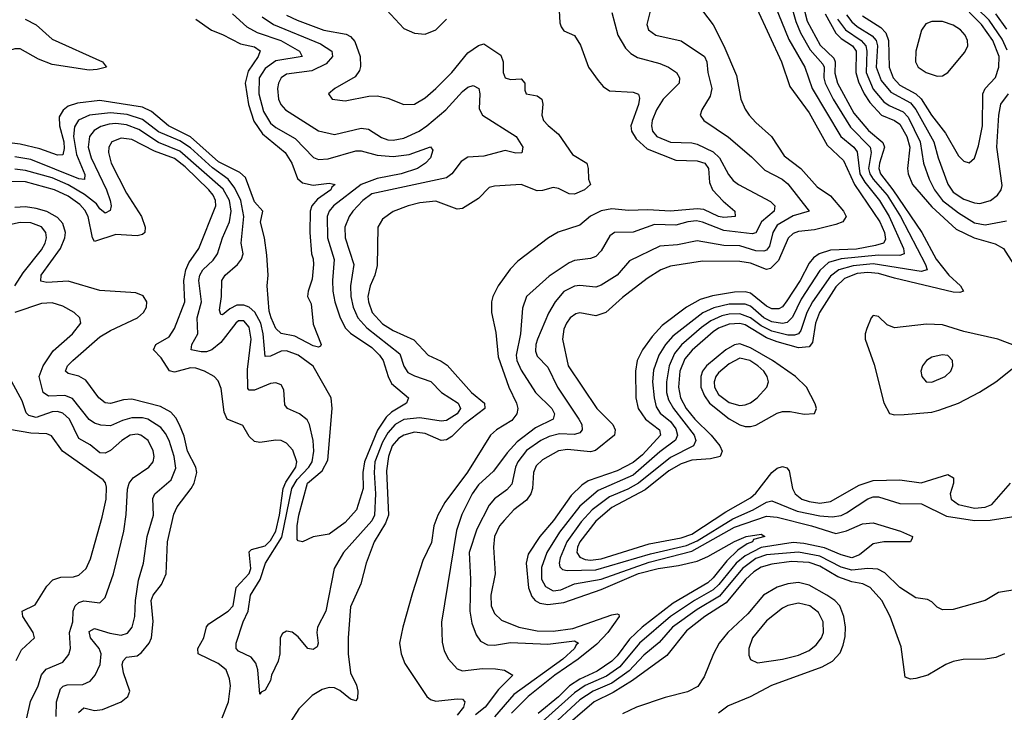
# Model space of a CAD drawing. Header units: inches. Extents: x 884549 to 1028252, y 526810 to 653624.
# Tile 945 of 1056: x 1015149 to 1018842, y 613530 to 616128. Entities that reach past the tile are written whole.
import ezdxf

# ---------------------------------------------------------------- set-up
doc = ezdxf.new("R2010")
doc.units = ezdxf.units.IN
doc.header["$MEASUREMENT"] = 0
doc.layers.add('B0611', color=7, linetype='Continuous')

msp = doc.modelspace()

# ---------------------------------------------------------------- linework, layer by layer
at = {"layer": 'B0611', "color": 5}
for points, elevation in [([(1017995, 616350), (1018060.6, 616120.6), (1018078.3, 616078.3), (1018114.5, 616014.5), (1018161.2, 615961.2), (1018165.9, 615950), (1018165.5, 615910), (1018170.5, 615890), (1018200.7, 615830), (1018264.7, 615724.7), (1018339, 615650), (1018342.7, 615630), (1018332.3, 615570), (1018337.8, 615550), (1018349.9, 615529.9), (1018402.6, 615470), (1018452.4, 615390), (1018546.1, 615210), (1018552.5, 615190), (1018530, 615183.1), (1018350, 615211.5), (1018275.3, 615204.7), (1018221.4, 615190), (1018190, 615166.4), (1018123.1, 615070), (1018102.1, 615030), (1018078.4, 614961.6), (1018070.4, 614949.6), (1018055.3, 614944.7), (1018030, 614945), (1017970, 614959.4), (1017930, 614979.7), (1017890, 615009.6), (1017850, 615024.4), (1017810, 615023.6), (1017783, 615017), (1017741.7, 614998.3), (1017706.6, 614973.4), (1017631.6, 614908.4), (1017604.6, 614875.4), (1017584.6, 614830), (1017574.8, 614770), (1017575.5, 614730), (1017582.6, 614702.6), (1017600.8, 614670), (1017678.9, 614570), (1017685.7, 614550), (1017676.1, 614530), (1017590, 614485.9), (1017470, 614389.6), (1017430, 614367.3), (1017361.3, 614338.7), (1017296.3, 614290), (1017255, 614245), (1017200.8, 614170), (1017176, 614110), (1017172.7, 614090), (1017175.5, 614075.5), (1017185.3, 614065.3), (1017202.4, 614062.4), (1017310, 614064.2), (1017515.1, 614124.9), (1017650, 614155.9), (1017690, 614173.3), (1017823.8, 614256.1), (1017899.9, 614290), (1017950, 614318.6), (1017970, 614323.3), (1018065.2, 614285.2), (1018150, 614266.9), (1018196.5, 614263.5), (1018230, 614268.6), (1018250, 614278), (1018330, 614331.3), (1018350, 614338.8), (1018370, 614338.6), (1018450, 614313.4), (1018531.5, 614311.5), (1018625.8, 614265.8), (1018730, 614250), (1018789, 614251), (1018885.9, 614265.9)], 2760), ([(1018075.5, 616230), (1018102.6, 616122.6), (1018152, 616032), (1018203.3, 615983.3), (1018208.3, 615970), (1018207, 615927), (1018216.1, 615890), (1018277.7, 615777.7), (1018332.2, 615712.2), (1018386.8, 615666.8), (1018393.4, 615650), (1018374, 615590), (1018372, 615570), (1018377.7, 615550), (1018424.7, 615490), (1018532.5, 615330), (1018586.5, 615230), (1018634.1, 615170), (1018678.1, 615130), (1018688.9, 615110), (1018674.9, 615105.1), (1018650, 615106.3), (1018430, 615158.1), (1018370, 615176.4), (1018330, 615180.2), (1018290, 615176), (1018242.3, 615157.7), (1018210, 615126.4), (1018149.1, 615030), (1018133.9, 614990), (1018122.6, 614917.4), (1018110, 614900.5), (1018070, 614897.2), (1017990, 614919), (1017950, 614934.6), (1017870, 614982.8), (1017850, 614988.3), (1017810, 614986.2), (1017770, 614970.6), (1017750, 614957.7), (1017671.6, 614888.4), (1017643.9, 614856.1), (1017625.5, 614810), (1017619.6, 614750), (1017627.3, 614710), (1017648.7, 614670), (1017681.7, 614630), (1017742.8, 614570), (1017774.6, 614530), (1017784.2, 614510), (1017776.9, 614490), (1017739.6, 614480.4), (1017670, 614475.3), (1017630, 614462.5), (1017584.1, 614435.9), (1017495.1, 614364.9), (1017370, 614298.4), (1017310, 614246.6), (1017250.1, 614170), (1017241.1, 614150), (1017239.1, 614130), (1017250, 614112.2), (1017270, 614103.3), (1017290, 614100.8), (1017330, 614106.1), (1017510, 614162.7), (1017630, 614184.9), (1017670, 614198.6), (1017797.3, 614282.7), (1017890, 614334.7), (1017910, 614352.6), (1017970, 614430.1), (1017990, 614446.3), (1018010, 614452.7), (1018026.9, 614446.9), (1018035.7, 614435.7), (1018047.9, 614370), (1018057.8, 614350), (1018082.5, 614330), (1018110, 614320.9), (1018150, 614315.1), (1018190, 614320.7), (1018297.5, 614382.5), (1018350, 614399.2), (1018450, 614402.3), (1018530, 614390.9), (1018630, 614422.3), (1018651.9, 614410), (1018651.5, 614390), (1018638.9, 614350), (1018642.3, 614330), (1018670.2, 614310), (1018730, 614296.4), (1018770, 614300.2), (1018795.9, 614310), (1018865.4, 614390)], 2780), ([(1017170.1, 616210.1), (1017175.4, 616115.4), (1017180.3, 616100.3), (1017190, 616086), (1017230, 616068), (1017251.9, 616031.9), (1017282.5, 615950), (1017319, 615899), (1017336.9, 615876.9), (1017360.7, 615860.7), (1017450, 615855.5), (1017470, 615848.2), (1017473.7, 615833.7), (1017470.1, 615810.1), (1017441.7, 615730), (1017444.2, 615710), (1017460.9, 615680.9), (1017502.9, 615642.9), (1017610, 615600.3), (1017690, 615597.8), (1017718.6, 615590), (1017732.4, 615570), (1017736.9, 615516.9), (1017748.2, 615490), (1017787.3, 615447.3), (1017831.9, 615410), (1017832.4, 615390), (1017790, 615385.4), (1017770, 615389.7), (1017715.5, 615415.5), (1017690, 615418.8), (1017590, 615410.1), (1017505.6, 615414.4), (1017432.2, 615412.2), (1017370, 615418.5), (1017330, 615410.3), (1017290, 615391.2), (1017250, 615357.3), (1017169, 615331), (1017132.9, 615310), (1017017.3, 615222.7), (1016988.2, 615191.8), (1016943.5, 615130), (1016923.2, 615090), (1016918.6, 615070), (1016918.4, 615030), (1016935.2, 614955.2), (1016943.8, 614863.8), (1016983.5, 614750), (1017012.2, 614690), (1017017.4, 614670), (1017014.1, 614650), (1016995.2, 614624.8), (1016937.7, 614590), (1016914.5, 614570), (1016828.7, 614431.3), (1016743.3, 614316.7), (1016717.3, 614270), (1016702.2, 614230), (1016693.3, 614166.7), (1016660.6, 614099.4), (1016622.2, 613977.8), (1016585.4, 613850), (1016573.4, 613790), (1016579.4, 613750), (1016593.7, 613713.7), (1016676.5, 613590), (1016690, 613578.2), (1016710, 613572.7), (1016790, 613581.2), (1016810, 613579.3), (1016818.6, 613570), (1016814.2, 613550), (1016790, 613519.3)], 2620), ([(1017521.3, 616190), (1017500.8, 616110), (1017507.2, 616090), (1017534.9, 616070), (1017630, 616048.9), (1017717.5, 615990), (1017726.1, 615970), (1017729.6, 615930), (1017745.1, 615870), (1017738.7, 615841.3), (1017707.8, 615790), (1017700.9, 615770), (1017714.9, 615750), (1017807.1, 615687.1), (1017893.9, 615613.9), (1017943.8, 615563.8), (1018009.4, 615529.4), (1018030, 615512.5), (1018110.3, 615410), (1018050, 615391.5), (1017990, 615357.2), (1017974.3, 615330), (1017962, 615278), (1017950, 615263.6), (1017940, 615260), (1017910, 615260.5), (1017850, 615280.1), (1017790, 615281.2), (1017690, 615298.5), (1017616.5, 615283.5), (1017550, 615278.4), (1017436.9, 615223.1), (1017390.6, 615169.4), (1017330, 615132.3), (1017310, 615125), (1017250, 615131.2), (1017230, 615128.4), (1017190, 615108.7), (1017156.9, 615070), (1017132.6, 615027.4), (1017090.8, 614930), (1017084.7, 614910), (1017084, 614884), (1017090, 614865.6), (1017130, 614824.4), (1017166.6, 614750), (1017246.5, 614630), (1017257.2, 614610), (1017259, 614590), (1017250, 614578.4), (1017230, 614571.6), (1017174.1, 614574.1), (1017134.8, 614565.2), (1017104.3, 614550), (1017050, 614512.4), (1017017.8, 614470), (1017009.2, 614450), (1016994.7, 614385.3), (1016975.9, 614364.1), (1016929.3, 614330.7), (1016910, 614307), (1016863, 614217), (1016834.8, 614130), (1016839.9, 614030), (1016837.1, 613910), (1016844.5, 613864.5), (1016860.5, 613820.5), (1016877.6, 613797.6), (1016903.3, 613783.3), (1016930, 613781.6), (1016990, 613791.6), (1017130, 613785.5), (1017230, 613798.5), (1017244.6, 613790), (1017236.2, 613783.8), (1017229.6, 613770), (1017186.2, 613730), (1017002.6, 613597.4), (1016930, 613513.7)], 2660), ([(1015947.5, 616150), (1016001.2, 616101.2), (1016039.1, 616079.1), (1016127.8, 616050), (1016198.5, 616010), (1016208.9, 615990), (1016110, 615973.1), (1016070, 615944.4), (1016047.7, 615910), (1016046.3, 615850), (1016063.1, 615783.1), (1016090, 615739.9), (1016110, 615722.8), (1016182.1, 615682.1), (1016250.5, 615610.5), (1016270, 615603.1), (1016305.4, 615605.5), (1016410, 615636.2), (1016430, 615636), (1016490, 615619.4), (1016550, 615614.8), (1016610, 615622), (1016690, 615651.4), (1016698.3, 615638.2), (1016689.5, 615610), (1016670.7, 615589.3), (1016641.4, 615570), (1016580.2, 615550), (1016490, 615531.5), (1016430, 615509.1), (1016326.3, 615430), (1016309.4, 615410), (1016302.6, 615390), (1016303.4, 615310), (1016328.5, 615228.5), (1016321.6, 615150), (1016323.2, 615110), (1016330.9, 615070), (1016350.4, 615010), (1016371, 614971), (1016390, 614951.7), (1016470, 614898.9), (1016498.7, 614870), (1016512.4, 614850), (1016530.4, 614790), (1016543.4, 614763.4), (1016607.6, 614710), (1016600.2, 614690), (1016543.8, 614656.2), (1016522.9, 614637.1), (1016491.6, 614588.4), (1016442.6, 614470), (1016435.4, 614430), (1016436.9, 614370), (1016412.7, 614290), (1016370, 614242.5), (1016310, 614198.7), (1016250, 614187.8), (1016210, 614169.6), (1016192.9, 614172.9), (1016190, 614178), (1016189.9, 614229.9), (1016195.9, 614270), (1016228.4, 614390), (1016283.9, 614436.1), (1016304.7, 614475.3), (1016320.9, 614670), (1016317, 614710), (1016250, 614828.5), (1016193.8, 614870), (1016150, 614885.3), (1016130, 614884.1), (1016090, 614865.4), (1016070, 614864.1), (1016062.6, 614950), (1016053.3, 614990), (1016031.3, 615031.3), (1016010, 615049.7), (1015990, 615057.6), (1015963.4, 615056.6), (1015936.6, 615043.4), (1015910, 615020.3), (1015902.7, 615022.7), (1015898.2, 615038.2), (1015905.9, 615090), (1015906.7, 615150), (1015919.6, 615170), (1015965.7, 615210), (1015980.3, 615230), (1015986.8, 615250), (1015979.2, 615290), (1015989.3, 615390), (1015978.1, 615450), (1015955.8, 615495.8), (1015931.2, 615530), (1015872.5, 615572.5), (1015790, 615647.6), (1015750, 615673.9), (1015670, 615706.8), (1015610, 615753.7), (1015551.7, 615771.7), (1015490, 615778.6), (1015410.3, 615769.7), (1015369.6, 615750.4), (1015353.9, 615726.1), (1015350.3, 615689.7), (1015362, 615622), (1015392.9, 615547.1), (1015391.3, 615528.7), (1015370, 615531.1), (1015190, 615603.2), (1015130, 615613.5)], 2540), ([(1016525.2, 616165.2), (1016590, 616095.2), (1016630, 616076.8), (1016670, 616073.7), (1016710, 616090.2), (1016749.9, 616130)], 2620), ([(1017370, 616154.9), (1017392.8, 616070), (1017420.9, 616020.9), (1017441, 616001), (1017466.2, 615986.2), (1017550, 615962.9), (1017582.3, 615950), (1017613.2, 615930), (1017623.8, 615910), (1017622.6, 615890), (1017562.5, 615830), (1017537.7, 615790), (1017521.8, 615750), (1017519.1, 615730), (1017523.1, 615710), (1017538.9, 615690), (1017590, 615668.2), (1017670, 615665.3), (1017690, 615660.7), (1017750, 615632.6), (1017774.3, 615610), (1017807.7, 615547.7), (1017825.1, 615525.1), (1017844.7, 615510), (1017965.3, 615445.3), (1017981.5, 615430), (1017978.4, 615410), (1017931.1, 615370), (1017910, 615328.7), (1017895.9, 615324.1), (1017790, 615336.9), (1017710, 615368.8), (1017687.1, 615372.9), (1017654.6, 615370), (1017610, 615357.2), (1017530, 615359.1), (1017450, 615330.4), (1017380.5, 615330), (1017362.7, 615317.3), (1017330, 615261.1), (1017310, 615239.3), (1017290, 615232.5), (1017230, 615225.2), (1017210, 615216.3), (1017134.5, 615165.5), (1017050.5, 615089.5), (1017034.3, 615045.7), (1017027.9, 614950), (1017010.8, 614870), (1017013.7, 614850), (1017030, 614813.7), (1017083.8, 614730), (1017144.5, 614670), (1017154.4, 614650), (1017150.1, 614630), (1017083.5, 614596.5), (1017015.3, 614544.7), (1016977.1, 614502.9), (1016926, 614434), (1016870, 614383.4), (1016845.7, 614350), (1016807.4, 614272.6), (1016787.8, 614212.2), (1016731.5, 613868.5), (1016733.5, 613793.5), (1016741.2, 613761.2), (1016757.1, 613730), (1016790, 613693.8), (1016810, 613685.3), (1016884.9, 613695.1), (1016933.7, 613693.7), (1016967.8, 613687.8), (1016998.7, 613670), (1016944.7, 613615.3), (1016894.8, 613550), (1016859, 613521)], 2640), ([(1017710, 616161.3), (1017750, 616108), (1017790.6, 616030), (1017838.1, 615918.1), (1017854.5, 615830), (1017870, 615792.4), (1017885.5, 615770), (1017910, 615742), (1017969.3, 615689.3), (1018016.6, 615616.6), (1018079.6, 615570), (1018140.8, 615500.8), (1018190, 615467.6), (1018238.5, 615410), (1018249.5, 615390), (1018237.1, 615370), (1018210, 615359.4), (1018130, 615339.3), (1018070, 615332.9), (1018050, 615325.4), (1018032.1, 615307.9), (1017995.3, 615224.7), (1017964.9, 615195.1), (1017949.6, 615190.4), (1017890, 615214.5), (1017850, 615220.4), (1017710, 615222.2), (1017590, 615202.9), (1017554.4, 615190), (1017502.7, 615157.3), (1017410, 615086.3), (1017347.6, 615030), (1017310, 615017.6), (1017250, 615028.3), (1017235.5, 615024.5), (1017213.8, 615010), (1017200.1, 614990), (1017190, 614967.3), (1017184.5, 614930), (1017206.3, 614830), (1017313.9, 614670), (1017373.4, 614610), (1017382.5, 614590), (1017380.2, 614570), (1017308.2, 614511.8), (1017290, 614506.9), (1017203.7, 614516.3), (1017170, 614511), (1017110, 614477.3), (1017085.9, 614454.1), (1017075.6, 614430), (1017072, 614370), (1017066.3, 614350), (1017050, 614325.9), (1017002.5, 614290), (1016965.9, 614250), (1016949, 614230), (1016929.5, 614190), (1016925.9, 614150), (1016932.2, 614050), (1016915.9, 613970), (1016917.3, 613930), (1016930, 613900.7), (1016955.7, 613875.7), (1017020.8, 613850), (1017090, 613836.3), (1017150, 613835.1), (1017224.3, 613844.3), (1017370, 613895.9), (1017390, 613899.3), (1017396.6, 613896.6), (1017397.7, 613890), (1017355.2, 613830), (1017314, 613786), (1017243.8, 613730), (1017155.7, 613670), (1017055.6, 613590), (1016993.3, 613526.7)], 2680), ([(1017913.7, 616170), (1018006.3, 615970), (1018037.6, 615877.6), (1018110, 615777.9), (1018177.6, 615657.6), (1018239.5, 615599.5), (1018279.7, 615510), (1018375.8, 615370), (1018392.3, 615330), (1018396.2, 615303.8), (1018389.4, 615290), (1018358.9, 615281.1), (1018287.4, 615267.4), (1018190, 615263.7), (1018147.8, 615250), (1018126, 615234), (1018110, 615215.1), (1018076, 615150), (1018026.7, 615073.3), (1018010, 615050.3), (1017996.6, 615043.4), (1017970, 615042.8), (1017950, 615053.4), (1017890, 615101.6), (1017870, 615107), (1017830, 615105.5), (1017747.3, 615092.7), (1017701.5, 615078.5), (1017649.8, 615050.2), (1017559.3, 614980.7), (1017520.8, 614939.2), (1017485.2, 614890), (1017465.4, 614850), (1017458.8, 614810), (1017460.3, 614710), (1017469.4, 614670), (1017496.7, 614630), (1017549.1, 614590), (1017552, 614570), (1017484.6, 614495.4), (1017450, 614466.9), (1017390, 614436.1), (1017281.1, 614398.9), (1017257.4, 614382.6), (1017216.9, 614343.1), (1017151, 614250), (1017100.1, 614190), (1017056.2, 614123.8), (1017048.3, 614090), (1017057.2, 613997.2), (1017070, 613965.1), (1017082.9, 613950), (1017100, 613940), (1017130, 613934), (1017190, 613941.6), (1017330, 613990.6), (1017470, 614051), (1017543.5, 614070), (1017619.5, 614080.5), (1017690, 614096.7), (1017730, 614114.6), (1017830, 614171.3), (1017874.5, 614190), (1017930, 614198.9), (1017943.6, 614190), (1017901.8, 614178.1), (1017897.5, 614170), (1017877.5, 614162.5), (1017842.1, 614137.9), (1017801.6, 614098.4), (1017750, 614034.1), (1017730, 614016), (1017599.9, 613939.9), (1017484.1, 613850), (1017435.7, 613804.3), (1017390, 613741.5), (1017370, 613721.7), (1017315.4, 613684.6), (1017250, 613654), (1017210.9, 613629.1), (1017170, 613588.7), (1017094, 613526)], 2720), ([(1017981.6, 616181.6), (1018033.6, 616053.6), (1018094.6, 615950), (1018121.1, 615870), (1018228.7, 615690), (1018277.2, 615650), (1018290, 615631.7), (1018300.6, 615550), (1018318.6, 615518.6), (1018374.4, 615450), (1018410.2, 615390.2), (1018463.5, 615270), (1018466.4, 615250), (1018450, 615243.1), (1018370, 615244.7), (1018229.7, 615230.3), (1018183.3, 615216.7), (1018150, 615187.1), (1018080.5, 615079.5), (1018048.3, 615011.7), (1018028.1, 614991.9), (1018010, 614988.7), (1017970, 614995.2), (1017940.8, 615010), (1017890, 615053), (1017870, 615060.7), (1017810, 615060.3), (1017752.9, 615047.1), (1017711.8, 615028.2), (1017599.3, 614940.7), (1017571.3, 614910), (1017546.3, 614870), (1017526.8, 614813.2), (1017522.9, 614770), (1017528.2, 614710), (1017536.3, 614676.3), (1017551.5, 614651.5), (1017590, 614620.6), (1017610, 614593.7), (1017615.9, 614570), (1017608.7, 614551.3), (1017550, 614507.7), (1017450, 614420.2), (1017318.3, 614361.8), (1017250, 614303.7), (1017174, 614206), (1017126.1, 614130), (1017106.3, 614073.7), (1017106.7, 614030), (1017121.8, 614001.8), (1017150, 613986.4), (1017178.5, 613990), (1017230, 614011.7), (1017330, 614029.8), (1017510, 614093.3), (1017670, 614134.5), (1017830, 614224.1), (1017950, 614265.7), (1017990, 614262.5), (1018118.4, 614230), (1018210, 614201), (1018250, 614210.5), (1018310, 614236.7), (1018350, 614240.3), (1018452.4, 614210), (1018497.3, 614190), (1018496.3, 614183.7), (1018490.1, 614169.9), (1018390, 614169.1), (1018350, 614162.1), (1018299.5, 614120.5), (1018270, 614110), (1018230, 614120.7), (1018167.3, 614147.3), (1018090, 614163.9), (1018050, 614167), (1017930, 614148.9), (1017870, 614117.5), (1017836.5, 614090), (1017770.9, 614009.1), (1017750.6, 613990), (1017679.9, 613950), (1017589.8, 613890), (1017473.7, 613790), (1017399.5, 613700.5), (1017350, 613666.4), (1017269.7, 613630.3), (1017230, 613603.8), (1017110, 613495.4)], 2740), ([(1018169.9, 616149.9), (1018210, 616076.5), (1018230, 616057.7), (1018272.8, 616030), (1018286.3, 616010), (1018284.7, 615930), (1018295, 615895), (1018316.9, 615850), (1018337.7, 615817.7), (1018382.2, 615770), (1018430.2, 615750.2), (1018450, 615736.1), (1018476, 615690), (1018488.3, 615650), (1018479.4, 615570), (1018481.7, 615550), (1018498.1, 615510), (1018570, 615425.7), (1018662.1, 615342.1), (1018729.4, 615309.4), (1018807.4, 615287.4), (1018838.8, 615270), (1018905.5, 615165.5)], 2820), ([(1018310, 616142), (1018378.6, 616098.6), (1018398.3, 616078.3), (1018408, 616050), (1018409.8, 615950), (1018425.4, 615910), (1018450, 615881.8), (1018510, 615850), (1018530.8, 615830.8), (1018569.2, 615770), (1018621.7, 615701.7), (1018670, 615616.8), (1018690, 615597.2), (1018710, 615591.4), (1018730, 615608.5), (1018745.1, 615654.9), (1018760.6, 615730), (1018762.1, 615850), (1018770.4, 615870), (1018809.2, 615910.8), (1018821.5, 615950), (1018822.9, 615990), (1018798.7, 616050), (1018757.1, 616110), (1018710, 616155.6)], 2880), ([(1018853.4, 616013.4), (1018834, 616054), (1018785.8, 616125.8), (1018740.2, 616170)], 2860), ([(1018852.2, 616092.2), (1018810.2, 616150.2)], 2840), ([(1015169.4, 616129.4), (1015210, 616108.4), (1015270, 616054.3), (1015459, 615970), (1015474.9, 615950), (1015439.2, 615940.8), (1015410, 615938.9), (1015270, 615960.2), (1015219.6, 615979.6), (1015150, 616017.8), (1015130, 616018.5), (1015110, 616012.4), (1015070, 615990.6), (1015050, 615986.7), (1015030, 615988.6), (1015010, 615997.2), (1014990, 615997.6), (1014930, 615980.1), (1014870, 615978.9), (1014818.4, 615998.4), (1014690, 616073.7), (1014654.5, 616090), (1014490, 616135.4)], 2480), ([(1015810, 616130.2), (1015867.9, 616087.9), (1015910, 616071.6), (1015976.5, 616036.5), (1016030, 616025.7), (1016050.8, 616010.8), (1016042.9, 615990), (1016005.4, 615934.6), (1015994.5, 615890), (1016006.6, 615810), (1016026.7, 615746.7), (1016059.9, 615699.9), (1016145, 615630), (1016170.1, 615590), (1016191.5, 615531.5), (1016210, 615515.5), (1016250, 615507.1), (1016310, 615514.7), (1016332.3, 615510), (1016319.9, 615500.1), (1016316.1, 615490), (1016265.4, 615454.6), (1016244.5, 615430), (1016238, 615410), (1016237.6, 615330), (1016243.1, 615250), (1016250, 615231), (1016250.7, 615209.3), (1016245.4, 615154.6), (1016230.8, 615110), (1016229, 615090), (1016241.6, 615061.6), (1016250, 614986), (1016279.5, 614910), (1016276.9, 614903.1), (1016270, 614899.6), (1016250, 614904.7), (1016180.6, 614940.6), (1016130, 614951.4), (1016110, 614969.9), (1016091.7, 615010), (1016085, 615035), (1016077.6, 615130), (1016081, 615170), (1016075.7, 615244.3), (1016067.3, 615310), (1016051.5, 615368.5), (1016060.7, 615410), (1016030, 615444.9), (1015995.4, 615535.4), (1015975, 615555), (1015895, 615595), (1015790, 615687.8), (1015706.5, 615730), (1015643.4, 615783.4), (1015610, 615799.7), (1015450, 615824.3), (1015365, 615815), (1015330, 615803.5), (1015311.4, 615788.6), (1015297.2, 615762.8), (1015297.9, 615730), (1015314.3, 615670), (1015315.3, 615644.7), (1015310, 615621), (1015290, 615619.1), (1015223.8, 615643.8), (1015150, 615660.6), (1015070, 615670.3)], 2520), ([(1016058.5, 616138.5), (1016101.4, 616110), (1016276.7, 616036.7), (1016319.8, 616010), (1016322.8, 615990), (1016298.2, 615961.8), (1016244.6, 615935.4), (1016150, 615923.4), (1016129.5, 615910), (1016119.6, 615890), (1016116.2, 615870), (1016119.6, 615830), (1016128.4, 615810), (1016145.6, 615790), (1016270, 615710.6), (1016330, 615696.9), (1016430, 615721.2), (1016456.9, 615716.9), (1016505.8, 615685.8), (1016530, 615677.4), (1016550, 615675.6), (1016590, 615683.2), (1016646.8, 615710), (1016675.8, 615730), (1016747, 615790), (1016810, 615857.8), (1016830, 615874.7), (1016850, 615880.7), (1016870.9, 615870), (1016875, 615850), (1016872.8, 615792.8), (1016885, 615770), (1017011.1, 615690), (1017035.6, 615650), (1017032.1, 615627.9), (1017010, 615627.5), (1016970, 615636.5), (1016890, 615616.3), (1016830, 615612), (1016804.5, 615595.5), (1016770, 615549.8), (1016750, 615534), (1016470, 615474.2), (1016435.6, 615450), (1016398.8, 615410), (1016385, 615390), (1016368.8, 615350), (1016370.1, 615310), (1016402.4, 615210), (1016389.2, 615130), (1016390.4, 615090), (1016399.1, 615050), (1016417.5, 615010), (1016451.5, 614971.5), (1016574.2, 614874.2), (1016590, 614828.1), (1016605.2, 614805.2), (1016630, 614791.8), (1016691.3, 614771.3), (1016731.5, 614730), (1016793.8, 614690), (1016802.9, 614670), (1016790.1, 614650), (1016750, 614624.3), (1016730, 614621.9), (1016650, 614635.2), (1016590, 614628.2), (1016557.6, 614610), (1016530, 614578.9), (1016510, 614543.5), (1016481.4, 614470), (1016478, 614430), (1016483.2, 614350), (1016479.2, 614270), (1016470, 614247.9), (1016363.8, 614130), (1016328.5, 614070), (1016297.1, 613910), (1016265.6, 613850), (1016263, 613830), (1016268, 613790), (1016264.2, 613775.8), (1016250, 613766), (1016230, 613769), (1016193.3, 613813.3), (1016170.7, 613830.7), (1016150, 613834.3), (1016134.2, 613825.8), (1016125.4, 613810), (1016124.2, 613750), (1016118.5, 613721.5), (1016093.4, 613670), (1016090, 613649.2), (1016070, 613613.2), (1016054.4, 613605.6), (1016050, 613598), (1016041.6, 613690), (1016034.3, 613714.3), (1016017.6, 613737.6), (1015970, 613759.4), (1015961, 613770), (1015961.3, 613790), (1015987.5, 613870), (1016005.7, 613910), (1016014.2, 613970), (1016051.4, 614028.6), (1016071, 614090), (1016132.4, 614187.6), (1016169.3, 614370), (1016190, 614403.2), (1016233.7, 614450), (1016245.9, 614470), (1016251.9, 614510), (1016249.6, 614549.6), (1016236.4, 614610), (1016227.6, 614627.6), (1016198.7, 614650), (1016152.8, 614670), (1016143.1, 614683.1), (1016139.9, 614739.9), (1016130, 614758.4), (1016110, 614766.3), (1016090, 614763), (1016030, 614738.8), (1016010, 614738.4), (1016004.7, 614744.7), (1016003.7, 614816.3), (1016016.5, 614930), (1016010, 614974.8), (1015990, 614998.9), (1015970, 614998.7), (1015959.9, 614990), (1015902.7, 614917.3), (1015870, 614889.6), (1015850, 614882.4), (1015830, 614882.2), (1015792.2, 614890), (1015795, 614910), (1015816.9, 614950), (1015814.9, 615010), (1015830.6, 615070), (1015820.6, 615150), (1015824, 615170), (1015835.8, 615190), (1015874.5, 615225.6), (1015890.2, 615249.8), (1015909.9, 615310), (1015936.3, 615370), (1015942.5, 615410), (1015936, 615450), (1015911.6, 615491.6), (1015750, 615635.1), (1015670, 615667.1), (1015596.3, 615716.3), (1015550, 615733.2), (1015510, 615738), (1015484.3, 615735.7), (1015452.9, 615727.1), (1015427.7, 615712.3), (1015410.6, 615689.4), (1015405.4, 615650), (1015416.4, 615610), (1015474.7, 615490), (1015488.3, 615450), (1015491.8, 615430), (1015487.8, 615412.2), (1015470, 615401.8), (1015450, 615418.5), (1015436.9, 615436.9), (1015392.2, 615472.2), (1015330, 615507.9), (1015270, 615534.3), (1015170, 615562.4), (1015130, 615567.7)], 2560), ([(1016150, 616144.6), (1016190, 616126.1), (1016290, 616088.9), (1016373.7, 616073.7), (1016390, 616064), (1016406.3, 616046.3), (1016426.2, 615990), (1016427.5, 615952.5), (1016423.5, 615936.5), (1016406.6, 615913.4), (1016330.5, 615870), (1016307.7, 615850), (1016321, 615830), (1016370, 615822.8), (1016458.8, 615841.2), (1016490, 615842.3), (1016530, 615833.5), (1016590, 615809.3), (1016630, 615810.8), (1016670, 615834.2), (1016710, 615869.6), (1016770, 615929.6), (1016830, 616002.9), (1016870, 616030.6), (1016890, 616036.6), (1016954.2, 615994.2), (1016963, 615970), (1016962.5, 615930), (1016969.6, 615909.6), (1016990, 615903.9), (1017030, 615905.8), (1017044.2, 615890), (1017043.8, 615863.8), (1017048.7, 615850), (1017090, 615841.6), (1017108, 615830), (1017111, 615811), (1017107.7, 615770), (1017114.3, 615750), (1017130.6, 615730.6), (1017170, 615698), (1017222.6, 615622.6), (1017275.9, 615590), (1017281.7, 615570), (1017282.4, 615530), (1017290.3, 615510), (1017267.5, 615490), (1017230, 615473.7), (1017210, 615474.5), (1017170, 615495.2), (1017150, 615498.8), (1017110, 615486.7), (1017090, 615485.5), (1017030, 615509.9), (1016930, 615503.2), (1016910, 615498.4), (1016870, 615457.4), (1016810, 615419.6), (1016790, 615416.7), (1016710, 615447.6), (1016650, 615441.2), (1016605.5, 615430), (1016550, 615408), (1016510, 615379.6), (1016492, 615350), (1016490, 615206), (1016481.5, 615170), (1016463.7, 615130), (1016455.2, 615090), (1016456.9, 615070), (1016471.3, 615030), (1016510, 614987.5), (1016550, 614961.5), (1016627.6, 614927.6), (1016681, 614870), (1016730, 614847.7), (1016752.4, 614832.4), (1016843.4, 614730), (1016892.3, 614690), (1016893.9, 614670), (1016815.2, 614610), (1016770, 614564.8), (1016750, 614551.5), (1016730, 614549.1), (1016670, 614575.6), (1016630, 614580.8), (1016590, 614570.2), (1016570, 614556.8), (1016546.3, 614530), (1016532.8, 614490), (1016524.7, 614435.3), (1016531.7, 614270), (1016520.5, 614239.5), (1016478.7, 614170), (1016448.2, 614090), (1016428.2, 614011.8), (1016390, 613926), (1016381, 613810), (1016381, 613750), (1016390, 613678), (1016412.2, 613632.2), (1016417.4, 613610), (1016416.2, 613583.8), (1016410, 613573.3), (1016390, 613579.6), (1016350, 613612.1), (1016330, 613621.8), (1016310, 613623.9), (1016283.8, 613616.2), (1016246.3, 613593.7), (1016196.4, 613543.6), (1016133.9, 613446.1)], 2580), ([(1018216.7, 616130), (1018246.2, 616090), (1018305.5, 616050), (1018322.5, 616030), (1018326.7, 616010), (1018324, 615930), (1018350, 615866.9), (1018390, 615820.1), (1018410, 615806.1), (1018462.5, 615782.5), (1018481.5, 615761.5), (1018526.7, 615670), (1018539.6, 615590), (1018560.9, 615530), (1018579.9, 615490), (1018610.7, 615450), (1018670, 615402.8), (1018730, 615365.7), (1018770, 615358), (1018850, 615373.7)], 2840), ([(1018250, 616146.4), (1018270, 616119.5), (1018290, 616101.8), (1018346.6, 616066.6), (1018361.2, 616050), (1018366.4, 616030), (1018361.7, 615950), (1018380.2, 615900.2), (1018416.4, 615856.4), (1018490, 615815.7), (1018510, 615791.2), (1018577.8, 615670), (1018594, 615610), (1018630, 615511.1), (1018650, 615481), (1018690, 615454), (1018730, 615440.3), (1018750, 615438), (1018790, 615449), (1018817.3, 615470), (1018830.4, 615489.6), (1018833.8, 615506.2), (1018814.2, 615650), (1018821.9, 615770), (1018829.4, 615810.6), (1018857.8, 615850)], 2860), ([(1015908, 613510), (1015931.5, 613570), (1015939.5, 613630), (1015935.8, 613655.8), (1015922.8, 613690), (1015893.9, 613713.9), (1015818, 613750), (1015816.6, 613770), (1015840.1, 613810), (1015849.5, 613850.5), (1015857.8, 613862.2), (1015930.5, 613910), (1015949.3, 613930), (1015961.1, 613998.9), (1016010, 614051.1), (1016015.5, 614070), (1016010, 614131.8), (1016018.6, 614141.4), (1016070, 614155.1), (1016090, 614174.9), (1016110, 614209.4), (1016123.6, 614270), (1016137.6, 614370), (1016146.8, 614393.2), (1016184.2, 614450), (1016188.9, 614470), (1016173, 614513), (1016150, 614539.1), (1016130, 614549.2), (1016110, 614551.1), (1016050, 614542), (1016030, 614545.7), (1016010, 614564.4), (1015985.7, 614605.7), (1015927.5, 614630), (1015915.6, 614655.6), (1015904.2, 614744.3), (1015892.9, 614772.9), (1015878, 614790), (1015842.4, 614810), (1015810, 614821.1), (1015790, 614822.2), (1015730, 614806.2), (1015710.5, 614810.5), (1015679.2, 614859.3), (1015650.5, 614890), (1015659.8, 614910), (1015710, 614938.4), (1015730, 614970.1), (1015768.4, 615070), (1015765, 615150), (1015772.1, 615190), (1015783.6, 615216.4), (1015821.3, 615270), (1015884.2, 615430), (1015882.7, 615450), (1015874.1, 615470), (1015858.3, 615490), (1015770, 615576), (1015730, 615606.5), (1015654.4, 615634.4), (1015570, 615677.8), (1015530, 615683.1), (1015494.3, 615670), (1015483.1, 615650), (1015481.8, 615630), (1015492.4, 615590), (1015550, 615477.3), (1015606.2, 615390), (1015619.8, 615350), (1015618, 615330), (1015610, 615322), (1015590, 615317), (1015510, 615322.7), (1015430, 615295.8), (1015421.7, 615310), (1015405.9, 615390), (1015393.6, 615413.6), (1015374.2, 615434.2), (1015330, 615465.4), (1015279.1, 615490), (1015170, 615519), (1015110, 615521.1)], 2580), ([(1015369.9, 613530.1), (1015390, 613547), (1015430, 613537.5), (1015459.6, 613540.4), (1015529.7, 613570), (1015554.7, 613590), (1015562.3, 613610), (1015538.2, 613678.2), (1015533.8, 613710), (1015536.6, 613723.4), (1015550, 613737.7), (1015590, 613742.7), (1015605.8, 613754.2), (1015634.2, 613790), (1015642.7, 613810), (1015649.6, 613870.4), (1015641.9, 613950), (1015650, 613970.1), (1015680.8, 614010), (1015698.1, 614050), (1015703.5, 614170), (1015726.6, 614273.4), (1015739.1, 614300.9), (1015792.1, 614370), (1015802.7, 614390), (1015813.4, 614430), (1015809.9, 614450), (1015778.1, 614510), (1015765.7, 614565.7), (1015748.7, 614608.7), (1015735.1, 614635.1), (1015715.7, 614655.7), (1015676.5, 614676.5), (1015570, 614705.2), (1015537.8, 614702.2), (1015490, 614688.3), (1015470, 614690.8), (1015445.2, 614710), (1015396.3, 614776.3), (1015370, 614791.1), (1015330, 614800.5), (1015320.5, 614810), (1015327.5, 614830), (1015347.5, 614850), (1015450, 614938.4), (1015490, 614962.6), (1015590.4, 615010), (1015612.9, 615030), (1015624.7, 615050), (1015626.3, 615070), (1015612, 615092), (1015583.9, 615103.9), (1015450, 615111.5), (1015330, 615147.5), (1015250, 615142.7), (1015227.7, 615147.7), (1015228.8, 615170), (1015301.9, 615270), (1015318.3, 615310), (1015320.2, 615330), (1015310, 615363.6), (1015290, 615385.5), (1015250, 615408), (1015210, 615419.9), (1015170, 615426.3), (1015130, 615423.8)], 2620), ([(1015130.9, 615130), (1015162.2, 615177.8), (1015230, 615264.7), (1015243.8, 615290), (1015249.9, 615310), (1015247.1, 615330), (1015230.7, 615350.7), (1015190, 615365.5), (1015150, 615366.5), (1015110, 615358.2)], 2640), ([(1015285.2, 613514.8), (1015287.4, 613570), (1015302.1, 613617.9), (1015311.8, 613628.2), (1015327.2, 613632.8), (1015385.2, 613634.8), (1015412.7, 613647.3), (1015432.1, 613670), (1015450.6, 613710), (1015454.6, 613750), (1015446.3, 613770), (1015414.5, 613810), (1015410, 613832.9), (1015430, 613844.4), (1015486.8, 613826.8), (1015530, 613820.1), (1015552.8, 613827.2), (1015570.4, 613850), (1015581, 613890), (1015582.9, 613950), (1015594.2, 614025.8), (1015612.9, 614090), (1015627, 614190), (1015650.3, 614270), (1015648.2, 614331.8), (1015655.2, 614350), (1015717.4, 614402.6), (1015734.5, 614445.5), (1015728.7, 614490), (1015710, 614550), (1015696.3, 614576.3), (1015678.1, 614598.1), (1015630, 614629), (1015610, 614634.6), (1015570, 614634.7), (1015535, 614625), (1015490, 614604), (1015453.3, 614606.6), (1015430, 614614.4), (1015410, 614628.9), (1015347.4, 614707.4), (1015318.1, 614718.1), (1015256.4, 614716.4), (1015237.1, 614730), (1015221.9, 614790), (1015236.4, 614830), (1015274.6, 614885.4), (1015346.8, 614950), (1015377.6, 614990), (1015374.2, 615010), (1015353.3, 615030), (1015310, 615053.2), (1015270, 615066.4), (1015230, 615063.8), (1015130, 615029.2)], 2640), ([(1018890, 614902), (1018817.6, 614930), (1018690, 614957.8), (1018610, 614983.1), (1018550, 614986), (1018430, 614971.9), (1018403, 614983), (1018370, 615014), (1018350, 615018.4), (1018342.4, 615010), (1018326.3, 614970), (1018320.3, 614950), (1018320.8, 614930), (1018354.2, 614834.2), (1018390.9, 614690.9), (1018411.3, 614651.3), (1018430, 614645.6), (1018466.7, 614646.7), (1018570, 614656.2), (1018597.2, 614662.8), (1018670, 614690.1), (1018749.4, 614730.6), (1018810, 614770.2), (1018890, 614833.1)], 2820), ([(1015175.8, 613510), (1015189.6, 613570.4), (1015218.6, 613630), (1015230, 613670.3), (1015248.3, 613691.8), (1015310, 613718.2), (1015332.9, 613747.1), (1015339.9, 613770), (1015335.4, 613830), (1015348, 613870), (1015349.9, 613910), (1015356.8, 613930), (1015370, 613941.9), (1015390, 613948.5), (1015450, 613941.2), (1015470, 613960.4), (1015501.2, 614050), (1015539.7, 614210), (1015548.1, 614271.9), (1015552.6, 614367.4), (1015559.2, 614390), (1015574.5, 614410), (1015633.3, 614450), (1015649.9, 614470), (1015653.3, 614490), (1015650, 614511.1), (1015630.4, 614550), (1015603.5, 614570), (1015590, 614573.9), (1015562.6, 614570), (1015531.7, 614550), (1015490, 614512.5), (1015470, 614502.5), (1015450, 614503.9), (1015413.1, 614533.1), (1015370, 614557.2), (1015335.6, 614630), (1015310, 614652.7), (1015290, 614658.3), (1015270, 614656.6), (1015210, 614636.1), (1015182.9, 614642.9), (1015173, 614653), (1015157.8, 614697.8), (1015118.8, 614770)], 2660), ([(1015136, 613724), (1015155.6, 613764.4), (1015204.2, 613810), (1015199.9, 613830), (1015161, 613890), (1015158, 613910), (1015206.3, 613933.7), (1015250, 614003.6), (1015273.5, 614026.5), (1015302.8, 614037.2), (1015350, 614038.4), (1015370, 614044.1), (1015398.1, 614070), (1015414.7, 614105.3), (1015458.5, 614261.5), (1015472.9, 614330), (1015474.9, 614374.9), (1015470.7, 614390.7), (1015461.8, 614401.8), (1015309.7, 614509.7), (1015267.6, 614567.6), (1015250, 614574.2), (1015190, 614577.6), (1015110.3, 614590.3)], 2680), ([(1018889, 613991), (1018820.4, 613979.6), (1018770, 613949.8), (1018650, 613915.8), (1018610, 613914.3), (1018590, 613924.2), (1018570, 613944.7), (1018553.6, 613953.6), (1018510, 613959), (1018450, 613998.3), (1018393.7, 614053.7), (1018367.3, 614067.3), (1018330, 614069.3), (1018270, 614063.4), (1018230, 614075.1), (1018150, 614115.9), (1018070, 614130.3), (1017950, 614121.2), (1017910, 614106.9), (1017860.6, 614070), (1017773.9, 613966.1), (1017690, 613915.8), (1017597.8, 613850), (1017548.1, 613791.9), (1017490, 613745), (1017434.7, 613685.3), (1017370, 613639.6), (1017299.7, 613610), (1017250, 613576.7), (1017133.1, 613470)], 2760), ([(1018842.6, 613750), (1018810, 613735.4), (1018770, 613729.8), (1018687.9, 613727.9), (1018650, 613721), (1018623.1, 613710), (1018554.9, 613670), (1018510, 613657), (1018490, 613654.5), (1018470, 613662), (1018455.4, 613775.4), (1018413.8, 613890), (1018382.3, 613950), (1018338.5, 613998.5), (1018311.7, 614011.7), (1018270, 614019.5), (1018218.3, 614038.3), (1018150, 614078.9), (1018110, 614092.4), (1018044.5, 614095.5), (1017970, 614085.5), (1017930, 614074.2), (1017903, 614057), (1017871.9, 614028.1), (1017799, 613941), (1017719.4, 613890), (1017650, 613835.5), (1017576.1, 613743.9), (1017447.1, 613650), (1017375.1, 613604.9), (1017304.1, 613570), (1017170, 613454.2)], 2780), ([(1017770, 613528.6), (1017805.2, 613554.8), (1017890, 613589.3), (1017970, 613632.1), (1018159.6, 613700.4), (1018197.7, 613722.3), (1018226.2, 613753.8), (1018238, 613782), (1018245, 613815), (1018246.5, 613850), (1018239.9, 613890), (1018225.3, 613930), (1018206.9, 613950), (1018176.9, 613970), (1018110, 614006.5), (1018070, 614016.9), (1018030, 614012.3), (1017990, 613999.6), (1017939.2, 613970), (1017880, 613900), (1017805.6, 613830), (1017773.2, 613790), (1017750.9, 613750), (1017716.6, 613663.4), (1017692.6, 613627.4), (1017653.5, 613606.5), (1017570, 613586.4), (1017462.9, 613550), (1017410, 613524)], 2820)]:
    msp.add_lwpolyline(points, dxfattribs=dict(at, elevation=elevation))
for points, elevation in [([(1018570, 616120.5), (1018547.7, 616112.3), (1018531.6, 616088.4), (1018510.7, 616010), (1018509.1, 615970), (1018519.1, 615950), (1018549.4, 615930), (1018590, 615916.1), (1018610, 615917.4), (1018630, 615930.1), (1018694.3, 616005.7), (1018704.9, 616030), (1018704.2, 616050), (1018695.5, 616070), (1018677.9, 616090), (1018650, 616107.6), (1018610, 616120.3)], 2920), ([(1017850, 614911.6), (1017830, 614908.7), (1017797.6, 614890), (1017725.7, 614830), (1017710.6, 614810), (1017703.8, 614790), (1017704.4, 614750), (1017717.5, 614717.5), (1017736.8, 614690), (1017810, 614630.3), (1017850, 614608.4), (1017870, 614602.4), (1017890, 614601.7), (1017910, 614607), (1017990, 614652.3), (1018010, 614658.2), (1018038.6, 614658.6), (1018091.3, 614648.7), (1018129.7, 614650.3), (1018137.4, 614670), (1018132.9, 614687.1), (1018100.2, 614750), (1018058.5, 614790), (1017973.3, 614850), (1017890, 614897.4)], 2820), ([(1017850, 614858.7), (1017810, 614837.6), (1017770, 614803.7), (1017759.7, 614790), (1017753.4, 614770), (1017755.2, 614750), (1017770, 614722.4), (1017810, 614691.6), (1017850, 614681.1), (1017870, 614683.4), (1017890, 614691.3), (1017915.4, 614710), (1017951.6, 614750), (1017957.5, 614770), (1017952.7, 614790), (1017939.7, 614810), (1017917.8, 614830), (1017888.2, 614850)], 2840), ([(1018608.7, 614871.3), (1018570, 614861.8), (1018550, 614849.7), (1018535.2, 614830), (1018529.4, 614810), (1018532.3, 614790), (1018548.9, 614770), (1018570, 614768.4), (1018621, 614790), (1018642.2, 614810), (1018649.8, 614830), (1018647.6, 614850), (1018630, 614868.6)], 2840), ([(1018070, 613939.1), (1018030, 613930.4), (1018010, 613920.4), (1017950, 613873), (1017898.2, 613810), (1017884.2, 613770), (1017884.3, 613744.3), (1017890, 613728.2), (1017916.1, 613716.1), (1018010, 613729.2), (1018070, 613745.1), (1018110, 613762.5), (1018136.8, 613783.2), (1018156.7, 613810), (1018164.2, 613830), (1018163.2, 613870), (1018145.1, 613905.1), (1018112.9, 613930)], 2840)]:
    msp.add_lwpolyline(points, close=True, dxfattribs=dict(at, elevation=elevation))

doc.saveas('drawing.dxf')
